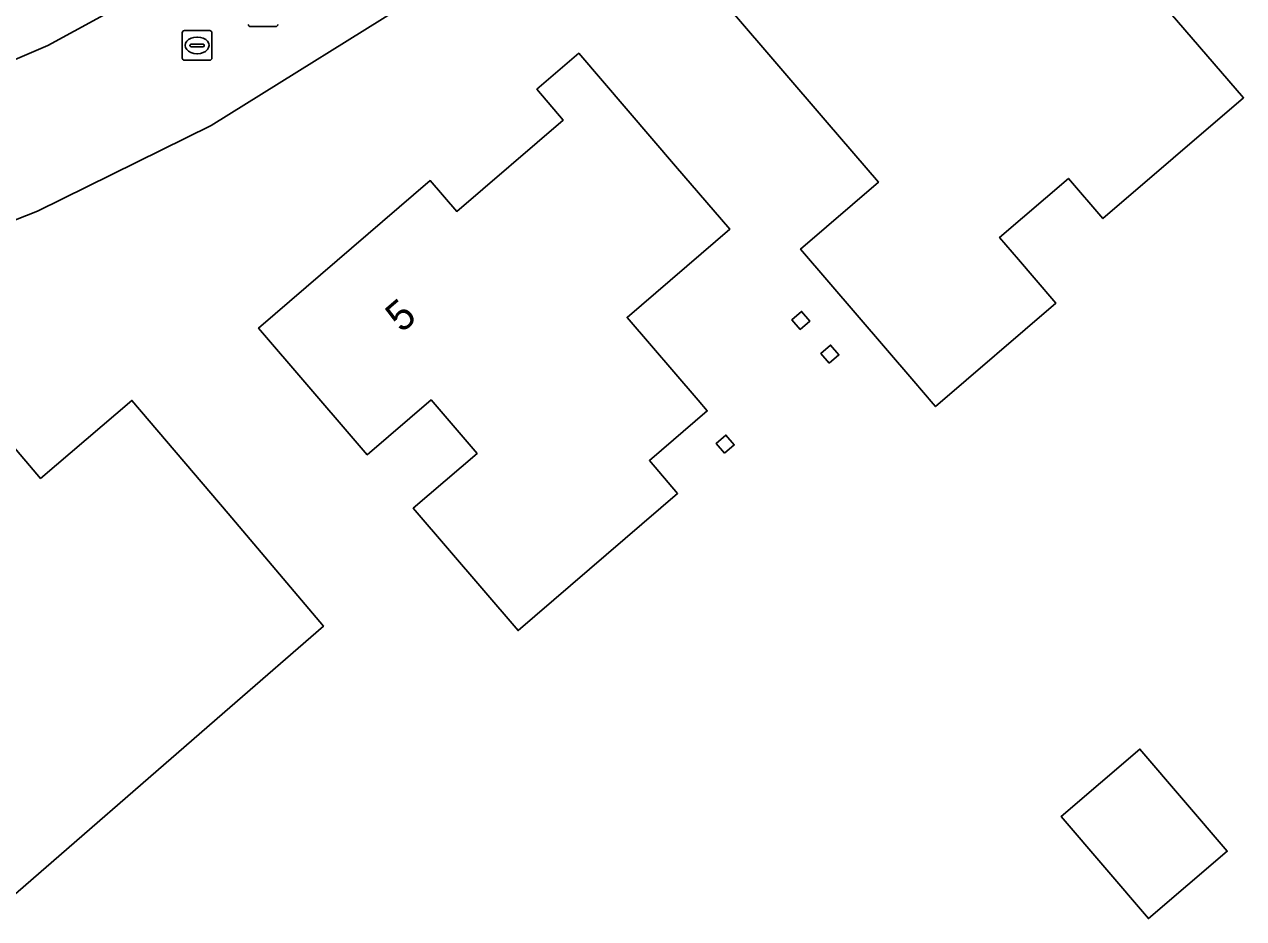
# Model space of a CAD drawing. Extents: x 163266 to 164362, y 381528 to 382286.
# Drawn here: x 163539.01 to 163580.09, y 381670.71 to 381700.81 of the extents above; entities that cross this region are included whole.
import ezdxf

# ---------------------------------------------------------------- set-up
doc = ezdxf.new("R2010")
doc.units = 0
for name, color, linetype in [('IMGEO_Erf', 7, 'Continuous'), ('IMGEO_Kolk', 7, 'Continuous'), ('IMGEO_Pand', 7, 'Continuous'), ('IMGEO_Pand_nummerreeks', 7, 'Continuous'), ('IMGEO_Rijbaan_lokaal_open', 7, 'Continuous'), ('IMGEO_Rioolput', 7, 'Continuous')]:
    doc.layers.add(name, color=color, linetype=linetype)

msp = doc.modelspace()

# ---------------------------------------------------------------- linework, layer by layer
at = {"layer": 'IMGEO_Erf'}
for points in [[(163562.772, 381711.146), (163557.229, 381705.595), (163552.771, 381702.059), (163545.294, 381697.408), (163539.446, 381694.524), (163532.966, 381691.972), (163523.182, 381688.767), (163513.655, 381685.838), (163510.055, 381684.458)], [(163509.739, 381689.939), (163515.167, 381692.112), (163530.227, 381696.265), (163534.828, 381697.975), (163539.797, 381700.104), (163543.47, 381702.108), (163550.9, 381706.962)]]:
    msp.add_lwpolyline(points, dxfattribs=at)
for points in [[(163569.707, 381687.944), (163569.631, 381688.032), (163568.971, 381688.802), (163565.158, 381693.246), (163567.779, 381695.495), (163566.05, 381697.51), (163562.794, 381701.304), (163568.596, 381706.282), (163571.22, 381703.224), (163572.125, 381702.168), (163574.843, 381704.413), (163578.11, 381700.628), (163580.086, 381698.34), (163575.344, 381694.271), (163574.181, 381695.626), (163571.866, 381693.639), (163572.506, 381692.893), (163573.028, 381692.284), (163573.764, 381691.426)], [(163561.707, 381688.155), (163562.015, 381687.796), (163560.067, 381686.124), (163561.015, 381685.02), (163555.639, 381680.404), (163552.107, 381684.519), (163554.258, 381686.366), (163552.71, 381688.17), (163550.559, 381686.323), (163550.154, 381686.794), (163546.898, 381690.589), (163552.682, 381695.554), (163553.575, 381694.512), (163557.163, 381697.592), (163556.275, 381698.627), (163557.685, 381699.837), (163560.942, 381696.043), (163562.771, 381693.913), (163559.313, 381690.944)], [(163565.148, 381690.544), (163564.868, 381690.87), (163565.194, 381691.15), (163565.474, 381690.824)], [(163566.125, 381689.405), (163565.845, 381689.732), (163566.171, 381690.012), (163566.451, 381689.686)], [(163549.083, 381680.547), (163545.933, 381677.818), (163537.747, 381670.726), (163537.697, 381670.786), (163536.708, 381671.945), (163535.398, 381673.48), (163532.435, 381676.954), (163529.19, 381680.758), (163529.458, 381680.987), (163529.983, 381680.372), (163537.815, 381687.052), (163537.303, 381687.652), (163537.555, 381687.867), (163539.55, 381685.528), (163542.627, 381688.152), (163545.871, 381684.348)], [(163562.597, 381686.376), (163562.317, 381686.702), (163562.643, 381686.983), (163562.923, 381686.656)], [(163579.532, 381672.975), (163576.881, 381670.706), (163573.939, 381674.144), (163576.59, 381676.412)]]:
    msp.add_lwpolyline(points, close=True, dxfattribs=at)
at = {"layer": 'IMGEO_Kolk'}
msp.add_line((163547.475, 381700.737), (163546.623, 381700.737), dxfattribs=at)
msp.add_lwpolyline([(163547.475, 381700.737), (163546.623, 381700.737)], dxfattribs=at)
for centre, start, end in [((163546.625, 381700.813), 181.552, 268.448), ((163546.625, 381700.813), 181.552, 268.448), ((163547.473, 381700.813), 271.552, 358.448), ((163547.473, 381700.813), 271.552, 358.448)]:
    msp.add_arc(centre, 0.0765, start, end, dxfattribs=at)
at = {"layer": 'IMGEO_Pand'}
for points in [[(163580.086, 381698.34), (163578.11, 381700.628), (163574.843, 381704.413), (163572.125, 381702.168), (163571.22, 381703.224), (163568.596, 381706.282), (163562.794, 381701.304), (163566.05, 381697.51), (163567.779, 381695.495), (163565.158, 381693.246), (163568.971, 381688.802), (163569.631, 381688.032), (163569.707, 381687.944), (163573.764, 381691.426), (163573.028, 381692.284), (163572.506, 381692.893), (163571.866, 381693.639), (163574.181, 381695.626), (163575.344, 381694.271)], [(163561.015, 381685.02), (163560.067, 381686.124), (163562.015, 381687.796), (163561.707, 381688.155), (163559.313, 381690.944), (163562.771, 381693.913), (163560.942, 381696.043), (163557.685, 381699.837), (163556.275, 381698.627), (163557.163, 381697.592), (163553.575, 381694.512), (163552.682, 381695.554), (163546.898, 381690.589), (163550.154, 381686.794), (163550.559, 381686.323), (163552.71, 381688.17), (163554.258, 381686.366), (163552.107, 381684.519), (163555.639, 381680.404)], [(163564.868, 381690.87), (163565.148, 381690.544), (163565.474, 381690.824), (163565.194, 381691.15)], [(163566.125, 381689.405), (163566.451, 381689.686), (163566.171, 381690.012), (163565.845, 381689.732)], [(163545.871, 381684.348), (163542.627, 381688.152), (163539.55, 381685.528), (163537.555, 381687.867), (163537.303, 381687.652), (163537.815, 381687.052), (163529.983, 381680.372), (163529.458, 381680.987), (163529.19, 381680.758), (163532.435, 381676.954), (163535.398, 381673.48), (163536.708, 381671.945), (163537.697, 381670.786), (163537.747, 381670.726), (163545.933, 381677.818), (163549.083, 381680.547)], [(163562.597, 381686.376), (163562.923, 381686.656), (163562.643, 381686.983), (163562.317, 381686.702)], [(163573.939, 381674.144), (163576.881, 381670.706), (163579.532, 381672.975), (163576.59, 381676.412)]]:
    msp.add_lwpolyline(points, close=True, dxfattribs=at)
at = {"layer": 'IMGEO_Rijbaan_lokaal_open'}
for points in [[(163510.055, 381684.458), (163513.655, 381685.838), (163523.182, 381688.767), (163532.966, 381691.972), (163539.446, 381694.524), (163545.294, 381697.408), (163552.771, 381702.059), (163557.229, 381705.595), (163562.772, 381711.146)], [(163550.9, 381706.962), (163543.47, 381702.108), (163539.797, 381700.104), (163534.828, 381697.975), (163530.227, 381696.265), (163515.167, 381692.112), (163509.739, 381689.939)]]:
    msp.add_lwpolyline(points, dxfattribs=at)
at = {"layer": 'IMGEO_Rioolput'}
for p, q in [((163544.401, 381700.603), (163545.253, 381700.603)), ((163544.326, 381699.677), (163544.326, 381700.529)), ((163544.814, 381700.383), (163544.839, 381700.383)), ((163545.327, 381700.529), (163545.327, 381699.677)), ((163544.585, 381700.097), (163544.585, 381700.109)), ((163545.023, 381700.06), (163544.625, 381700.06)), ((163544.628, 381700.146), (163545.026, 381700.146)), ((163544.837, 381699.823), (163544.812, 381699.823)), ((163545.069, 381700.109), (163545.069, 381700.097)), ((163545.253, 381699.603), (163544.401, 381699.603))]:
    msp.add_line(p, q, dxfattribs=at)
for points in [[(163544.401, 381700.603), (163545.253, 381700.603)], [(163544.326, 381699.677), (163544.326, 381700.529)], [(163545.327, 381700.529), (163545.327, 381699.677)], [(163545.253, 381699.603), (163544.401, 381699.603)]]:
    msp.add_lwpolyline(points, dxfattribs=at)
for centre, radius, start, end in [((163544.403, 381700.527), 0.0765, 91.552, 178.448), ((163544.403, 381700.527), 0.0765, 91.552, 178.448), ((163545.251, 381700.527), 0.0765, 1.552, 88.448), ((163545.251, 381700.527), 0.0765, 1.552, 88.448), ((163544.625, 381700.106), 0.0403, 85.8775, 175.7526), ((163544.622, 381700.096), 0.0366, 178.938, 274.7102), ((163545.026, 381700.103), 0.043, 264.8664, 352.4533), ((163545.03, 381700.108), 0.0386, 1.7309, 96.639), ((163544.403, 381699.679), 0.0765, 181.552, 268.448), ((163544.403, 381699.679), 0.0765, 181.552, 268.448), ((163545.251, 381699.679), 0.0765, 271.552, 358.448), ((163545.251, 381699.679), 0.0765, 271.552, 358.448)]:
    msp.add_arc(centre, radius, start, end, dxfattribs=at)
for centre, major_axis, ratio, start_param, end_param in [((163544.813, 381700.103), (-0.387, 0.002), 0.722429, 4.712389, 7.853982), ((163544.838, 381700.103), (-0.39, 0.002), 0.717154, 1.570796, 4.712389)]:
    msp.add_ellipse(centre, major_axis=major_axis, ratio=ratio, start_param=start_param, end_param=end_param, dxfattribs=at)

# ---------------------------------------------------------------- texts
at = {"layer": 'IMGEO_Pand_nummerreeks'}
msp.add_text('5', height=1, rotation=40.6429, dxfattribs=at).set_placement((163551.717, 381690.403))

doc.saveas('drawing.dxf')
